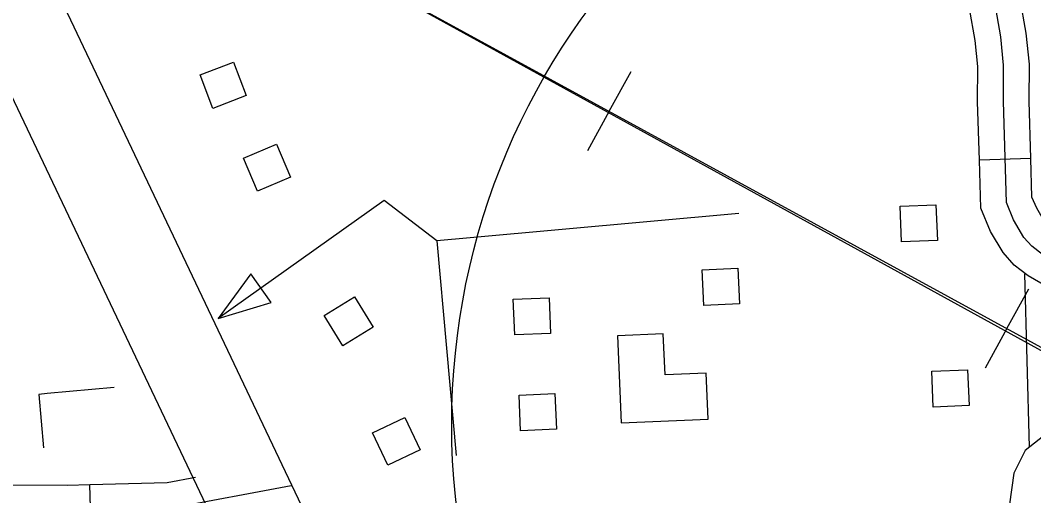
# Model space of a CAD drawing. Extents: x 1671357 to 13005564, y 567358 to 14261451.
# Drawn here: x 12758282.72 to 12758288.31, y 14259881.15 to 14259883.77 of the extents above; entities that cross this region are included whole.
import ezdxf

# ---------------------------------------------------------------- set-up
doc = ezdxf.new("R2010")
doc.units = 0
for name, color, linetype in [('15', 7, 'Continuous'), ('32', 7, 'Continuous'), ('40', 7, 'Continuous'), ('5', 7, 'Continuous'), ('56', 7, 'Continuous'), ('60', 7, 'Continuous'), ('63', 7, 'Continuous')]:
    doc.layers.add(name, color=color, linetype=linetype)

msp = doc.modelspace()

# ---------------------------------------------------------------- linework, layer by layer
at = {"layer": '15'}
for points in [[(12758281.4372, 14259887.05), (12758284.6382, 14259880.3107), (12758284.6791, 14259880.2402), (12758284.9533, 14259879.8507), (12758285.7956, 14259878.8484), (12758286.0518, 14259878.4372), (12758287.2837, 14259876.2042), (12758288.1228, 14259874.6541), (12758288.3004, 14259874.3099), (12758288.3851, 14259874.0549), (12758288.4408, 14259873.8139), (12758288.4558, 14259873.6415), (12758288.4528, 14259872.0584), (12758290.4878, 14259864.0709)], [(12758290.0343, 14259863.9329), (12758287.9791, 14259871.9994), (12758287.9822, 14259873.6215), (12758287.972, 14259873.7398), (12758287.9287, 14259873.9266), (12758287.8626, 14259874.1256), (12758287.7041, 14259874.4328), (12758286.8682, 14259875.9771), (12758285.6433, 14259878.1975), (12758285.4114, 14259878.5695), (12758284.5778, 14259879.5616), (12758284.2799, 14259879.9846), (12758284.2188, 14259880.09), (12758281.0103, 14259886.845)]]:
    msp.add_lwpolyline(points, dxfattribs=at)
at = {"layer": '32'}
for p, q in [((12758288.2905, 14259883.0071), (12758288.0065, 14259882.9989)), ((12758283.1095, 14259880.9231), (12758283.1012, 14259881.2071))]:
    msp.add_line(p, q, dxfattribs=at)
for points in [[(12758267.2876, 14259909.193), (12758267.4136, 14259905.8508), (12758267.5422, 14259900.5169), (12758267.6727, 14259895.7173), (12758268.0101, 14259880.3656), (12758268.0769, 14259880.3095), (12758268.2328, 14259880.2971), (12758271.5211, 14259880.6295), (12758271.9436, 14259880.6285), (12758273.1998, 14259880.6726), (12758277.616, 14259880.8573), (12758278.4204, 14259880.8764), (12758279.1822, 14259880.9184), (12758280.0121, 14259880.9614), (12758281.634, 14259881.0496), (12758282.2926, 14259881.0663), (12758282.9787, 14259881.0614), (12758283.5426, 14259881.0778), (12758284.2118, 14259881.2015)], [(12758290.0217, 14259881.6922), (12758289.9308, 14259881.6947), (12758289.8068, 14259881.7141), (12758289.7129, 14259881.7405), (12758289.5663, 14259881.8008), (12758289.2545, 14259881.9587), (12758288.3552, 14259882.4774), (12758288.2965, 14259882.5225), (12758288.2527, 14259882.5719), (12758288.1955, 14259882.6684), (12758288.1555, 14259882.7636), (12758288.1393, 14259883.322), (12758288.1402, 14259883.5217), (12758288.1241, 14259883.6788), (12758288.0914, 14259883.8676), (12758288.0359, 14259884.0592), (12758287.9418, 14259884.3537), (12758287.5799, 14259885.206)], [(12758288.2905, 14259883.0071), (12758288.2813, 14259883.3237), (12758288.2823, 14259883.5286), (12758288.2649, 14259883.6982), (12758288.23, 14259883.8996), (12758288.1912, 14259884.0337)], [(12758288.0065, 14259882.9989), (12758287.9972, 14259883.3203), (12758287.9981, 14259883.5147), (12758287.9832, 14259883.6594), (12758287.9528, 14259883.8356), (12758287.9183, 14259883.9546)], [(12758288.6351, 14259882.152), (12758288.2762, 14259882.359), (12758288.1992, 14259882.418), (12758288.1373, 14259882.4879), (12758288.0683, 14259882.6043), (12758288.0142, 14259882.733), (12758288.0065, 14259882.9989)], [(12758288.7771, 14259882.3981), (12758288.4343, 14259882.5958), (12758288.3938, 14259882.6269), (12758288.368, 14259882.656), (12758288.3227, 14259882.7324), (12758288.2967, 14259882.7943), (12758288.2905, 14259883.0071)], [(12758288.529, 14259881.52), (12758288.4894, 14259881.5189), (12758288.362, 14259881.476), (12758288.2595, 14259881.3951), (12758288.1959, 14259881.2699), (12758288.1732, 14259881.0999), (12758288.1608, 14259880.7961), (12758288.1571, 14259880.4972)], [(12758283.1012, 14259881.2071), (12758283.5275, 14259881.2195), (12758283.6836, 14259881.2484)], [(12758282.1017, 14259881.2036), (12758282.2913, 14259881.2084), (12758282.9771, 14259881.2035), (12758283.1012, 14259881.2071)]]:
    msp.add_lwpolyline(points, dxfattribs=at)
at = {"layer": '40'}
for p, q in [((12758285.9653, 14259883.2688), (12758286.0853, 14259883.4882)), ((12758285.9653, 14259883.2688), (12758285.8453, 14259883.0494)), ((12758288.1589, 14259882.069), (12758288.2789, 14259882.2883)), ((12758288.1589, 14259882.069), (12758288.0389, 14259881.8496))]:
    msp.add_line(p, q, dxfattribs=at)
for points in [[(12758269.4991, 14259912.8286), (12758271.1772, 14259909.2753), (12758281.9587, 14259886.46), (12758282.2577, 14259885.8909), (12758282.4898, 14259885.5566), (12758282.6841, 14259885.3101), (12758282.8583, 14259885.1331), (12758283.067, 14259884.9499), (12758283.2401, 14259884.7995), (12758283.7074, 14259884.5038), (12758289.2302, 14259881.4608), (12758290.2729, 14259880.8897), (12758290.5579, 14259880.6927), (12758290.7357, 14259880.5215), (12758290.967, 14259880.2956), (12758291.1344, 14259880.0574), (12758291.2708, 14259879.837), (12758291.4831, 14259879.3897), (12758291.5755, 14259879.1331), (12758291.6565, 14259878.8761), (12758291.7091, 14259878.6653), (12758292.8707, 14259873.4116), (12758295.1454, 14259863.9183)], [(12758271.1772, 14259909.2753), (12758281.9587, 14259886.46), (12758282.2577, 14259885.8909), (12758282.4898, 14259885.5566), (12758282.6841, 14259885.3101), (12758282.8583, 14259885.1331), (12758283.067, 14259884.9499), (12758283.2401, 14259884.7995), (12758283.7074, 14259884.5038), (12758290.0023, 14259881.0607), (12758290.2729, 14259880.8897), (12758290.5579, 14259880.6927), (12758290.7357, 14259880.5215), (12758290.967, 14259880.2956), (12758291.1344, 14259880.0574), (12758291.2708, 14259879.837), (12758291.4831, 14259879.3897), (12758291.5755, 14259879.1331), (12758291.6565, 14259878.8761), (12758291.7091, 14259878.6653), (12758292.8707, 14259873.4116)]]:
    msp.add_lwpolyline(points, dxfattribs=at)
at = {"layer": '5'}
msp.add_lwpolyline([(12758288.2556, 14259882.3709), (12758288.2822, 14259881.413)], dxfattribs=at)
at = {"layer": '56'}
for points in [[(12758283.7086, 14259883.4683), (12758283.8926, 14259883.539), (12758283.9636, 14259883.3545), (12758283.7795, 14259883.2837)], [(12758284.0251, 14259882.8276), (12758283.9484, 14259883.0092), (12758284.1306, 14259883.0862), (12758284.2073, 14259882.9045)], [(12758287.5773, 14259882.5464), (12758287.5689, 14259882.7434), (12758287.7664, 14259882.7518), (12758287.7748, 14259882.5548)], [(12758284.0999, 14259882.2128), (12758283.9879, 14259882.3703), (12758283.8077, 14259882.1236)], [(12758286.4862, 14259882.1957), (12758286.4778, 14259882.3927), (12758286.6753, 14259882.4011), (12758286.6837, 14259882.2041)], [(12758284.3923, 14259882.1409), (12758284.5605, 14259882.2439), (12758284.6638, 14259882.0753), (12758284.4956, 14259881.9723)], [(12758285.4444, 14259882.0334), (12758285.436, 14259882.2304), (12758285.6336, 14259882.2389), (12758285.642, 14259882.0419)], [(12758286.0304, 14259881.5483), (12758286.5111, 14259881.5688), (12758286.5003, 14259881.8224), (12758286.2729, 14259881.8127), (12758286.2632, 14259882.0398), (12758286.0099, 14259882.029)], [(12758287.7524, 14259881.6354), (12758287.744, 14259881.8324), (12758287.9416, 14259881.8408), (12758287.95, 14259881.6439)], [(12758285.476, 14259881.504), (12758285.4676, 14259881.7009), (12758285.6651, 14259881.7094), (12758285.6736, 14259881.5124)], [(12758284.6591, 14259881.4928), (12758284.8372, 14259881.5775), (12758284.9221, 14259881.3989), (12758284.7441, 14259881.3142)]]:
    msp.add_lwpolyline(points, close=True, dxfattribs=at)
for points in [[(12758285.0142, 14259882.5531), (12758284.7241, 14259882.7752), (12758283.8077, 14259882.1236)], [(12758286.6801, 14259882.7031), (12758285.1987, 14259882.5698), (12758285.0142, 14259882.5531), (12758285.1211, 14259881.3683)], [(12758283.2353, 14259881.7428), (12758282.865, 14259881.7094), (12758282.8189, 14259881.7052), (12758282.8456, 14259881.4091)]]:
    msp.add_lwpolyline(points, dxfattribs=at)
at = {"layer": '60'}
msp.add_circle((12758288.964, 14259881.5368), 3.8676, dxfattribs=at)
at = {"layer": '63'}
msp.add_arc((12758296.0765, 14259876.0222), 7.9349, 70.30255, 226.95849, dxfattribs=at)

doc.saveas('drawing.dxf')
